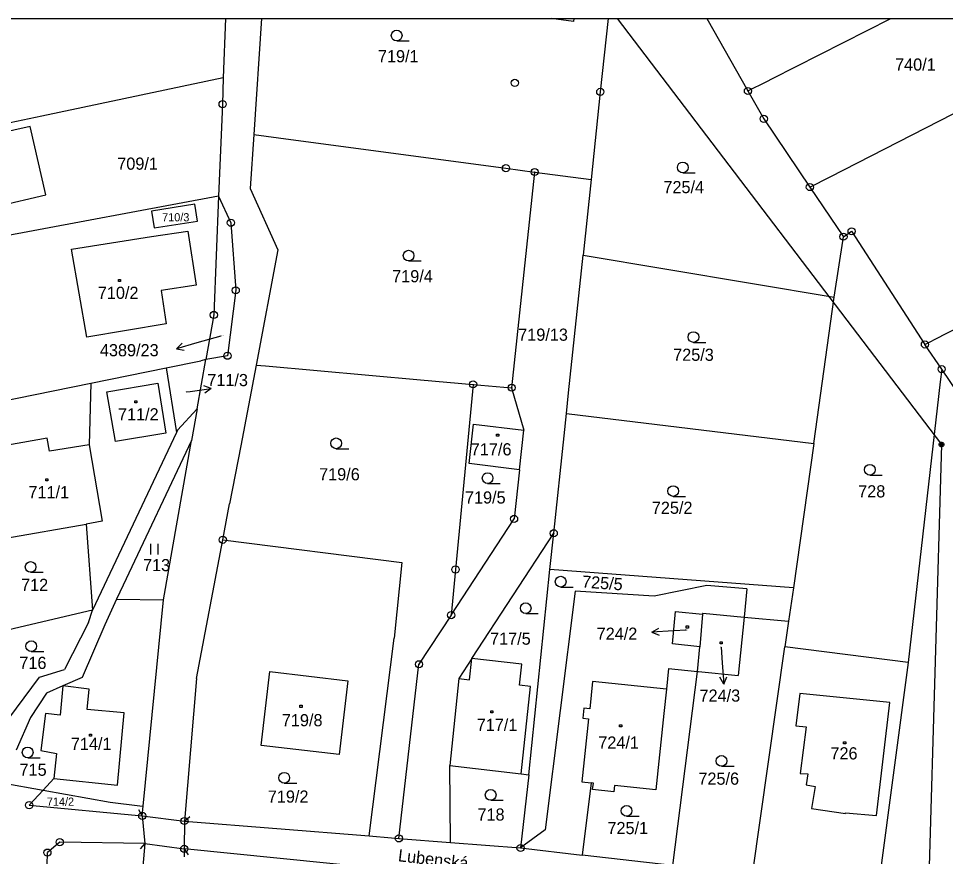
# Model space of a CAD drawing. Extents: x -468021 to -466942, y -1130484 to -1128584.
# Drawn here: x -467187.2 to -467057.5, y -1128701.2 to -1128583.9 of the extents above; entities that cross this region are included whole.
import ezdxf

# ---------------------------------------------------------------- set-up
doc = ezdxf.new("R2010")
doc.units = 0
doc.layers.add('Default', color=7, linetype='Continuous')
doc.layers.add('DKM', color=7, linetype='Continuous')

msp = doc.modelspace()

# ---------------------------------------------------------------- linework, layer by layer
at = {"layer": 'Default'}
msp.add_lwpolyline([(-468020.6, -1128583.91), (-466941.68, -1128583.91), (-466941.68, -1130484.41), (-468020.6, -1130484.41)], close=True, dxfattribs=at)
at = {"layer": 'DKM'}
for p, q in [((-467158.22, -1128583.91), (-467158.54, -1128592.19)), ((-467153.21, -1128583.91), (-467154.29, -1128600.14)), ((-467109.55, -1128584.33), (-467112.68, -1128583.91)), ((-467109.49, -1128583.91), (-467109.55, -1128584.33)), ((-467104.73, -1128583.91), (-467105.81, -1128594.18)), ((-467103.43, -1128583.91), (-467058.09, -1128643.52)), ((-467090.92, -1128583.91), (-467085.16, -1128594.05)), ((-467081.7, -1128592.3), (-467065.19, -1128583.91)), ((-467073.66, -1128606.06), (-467030.36, -1128583.91)), ((-467134.29, -1128587.05), (-467132.54, -1128587.05)), ((-467158.54, -1128592.19), (-467183.9, -1128597.56)), ((-467158.54, -1128592.19), (-467158.64, -1128595.9)), ((-467082.51, -1128592.71), (-467081.7, -1128592.3)), ((-467085.16, -1128594.05), (-467082.51, -1128592.71)), ((-467105.81, -1128594.18), (-467107.1, -1128606.44)), ((-467085.16, -1128594.05), (-467082.94, -1128597.95)), ((-467158.64, -1128595.9), (-467159.2, -1128608.79)), ((-467183.9, -1128597.56), (-467209.39, -1128602.97)), ((-467082.94, -1128597.95), (-467076.49, -1128607.5)), ((-467185.56, -1128599), (-467195.97, -1128601.35)), ((-467183.35, -1128608.6), (-467185.56, -1128599)), ((-467154.29, -1128600.14), (-467154.8, -1128607.7)), ((-467154.29, -1128600.14), (-467150.82, -1128600.6)), ((-467150.82, -1128600.6), (-467119.01, -1128604.85)), ((-467010.51, -1128604.05), (-467059.4, -1128629.02)), ((-467119.01, -1128604.85), (-467114.99, -1128605.39)), ((-467114.99, -1128605.39), (-467118.21, -1128635.57)), ((-467114.99, -1128605.39), (-467107.1, -1128606.44)), ((-467107.1, -1128606.44), (-467108.21, -1128617.02)), ((-467094.27, -1128605.5), (-467092.52, -1128605.5)), ((-467076.49, -1128607.5), (-467073.66, -1128606.06)), ((-467154.8, -1128607.7), (-467150.9, -1128616.3)), ((-467076.49, -1128607.5), (-467071.8, -1128614.44)), ((-467159.2, -1128608.79), (-467205.52, -1128617.4)), ((-467191.95, -1128610.58), (-467183.35, -1128608.6)), ((-467159.2, -1128608.79), (-467159.86, -1128625.39)), ((-467159.2, -1128608.79), (-467157.48, -1128612.49)), ((-467162.54, -1128609.9), (-467168.57, -1128610.86)), ((-467162.16, -1128612.26), (-467162.54, -1128609.9)), ((-467168.57, -1128610.86), (-467168.2, -1128613.22)), ((-467168.2, -1128613.22), (-467162.16, -1128612.26)), ((-467157.48, -1128612.49), (-467156.8, -1128621.94)), ((-467179.79, -1128616.17), (-467168.58, -1128614.43)), ((-467168.58, -1128614.43), (-467163.5, -1128613.67)), ((-467163.5, -1128613.67), (-467162.34, -1128621.21)), ((-467073.08, -1128622.9), (-467071.8, -1128614.44)), ((-467071.8, -1128614.44), (-467070.66, -1128613.69)), ((-467070.66, -1128613.69), (-467060.4, -1128629.52)), ((-467177.65, -1128628.52), (-467179.79, -1128616.17)), ((-467150.9, -1128616.3), (-467153.96, -1128632.41)), ((-467110.24, -1128636.27), (-467108.21, -1128617.02)), ((-467108.21, -1128617.02), (-467073.08, -1128622.9)), ((-467132.62, -1128617.84), (-467130.87, -1128617.84)), ((-467173.2, -1128620.41), (-467172.9, -1128620.41)), ((-467173.2, -1128620.71), (-467173.2, -1128620.41)), ((-467172.9, -1128620.71), (-467173.2, -1128620.71)), ((-467172.9, -1128620.41), (-467172.9, -1128620.71)), ((-467162.34, -1128621.21), (-467167.25, -1128621.96)), ((-467167.25, -1128621.96), (-467166.53, -1128626.65)), ((-467156.8, -1128621.94), (-467157.95, -1128631.1)), ((-467075.95, -1128643.37), (-467073.08, -1128622.9)), ((-467159.86, -1128625.39), (-467160.97, -1128631.64)), ((-467166.53, -1128626.65), (-467177.65, -1128628.52)), ((-467158.89, -1128628.35), (-467162.22, -1128629.29)), ((-467162.22, -1128629.29), (-467165.1, -1128630.11)), ((-467165.1, -1128630.11), (-467164.28, -1128629.35)), ((-467092.78, -1128629.23), (-467091.03, -1128629.23)), ((-467060.4, -1128629.52), (-467059.4, -1128629.02)), ((-467058.06, -1128632.98), (-467060.4, -1128629.52)), ((-467165.1, -1128630.11), (-467164.01, -1128630.32)), ((-467157.95, -1128631.1), (-467160.97, -1128631.64)), ((-467166.51, -1128632.77), (-467161.68, -1128631.79)), ((-467162.19, -1128638.52), (-467160.97, -1128631.64)), ((-467160.97, -1128631.64), (-467161.68, -1128631.79)), ((-467153.96, -1128632.41), (-467156.1, -1128643.7)), ((-467153.96, -1128632.41), (-467152.62, -1128632.53)), ((-467152.62, -1128632.53), (-467130.97, -1128634.46)), ((-467177.07, -1128634.93), (-467166.51, -1128632.77)), ((-467166.51, -1128632.77), (-467165.09, -1128641.83)), ((-467058.06, -1128632.98), (-467058.26, -1128634.74)), ((-467051.3, -1128642.96), (-467058.06, -1128632.98)), ((-467199.55, -1128639.52), (-467177.07, -1128634.93)), ((-467177.07, -1128634.93), (-467177.32, -1128643.57)), ((-467174.83, -1128636.13), (-467167.71, -1128634.94)), ((-467167.71, -1128634.94), (-467166.6, -1128641.95)), ((-467130.97, -1128634.46), (-467123.6, -1128635.1)), ((-467123.6, -1128635.1), (-467126.06, -1128661.01)), ((-467123.6, -1128635.1), (-467118.21, -1128635.57)), ((-467058.26, -1128634.74), (-467062.73, -1128674.01)), ((-467173.63, -1128643.08), (-467174.83, -1128636.13)), ((-467163.73, -1128636.17), (-467163.19, -1128636.1)), ((-467163.19, -1128636.1), (-467160.22, -1128635.69)), ((-467160.22, -1128635.69), (-467161.28, -1128635.33)), ((-467160.22, -1128635.69), (-467161.14, -1128636.32)), ((-467118.21, -1128635.57), (-467116.49, -1128641.49)), ((-467110.55, -1128639.18), (-467110.24, -1128636.27)), ((-467170.92, -1128637.4), (-467170.62, -1128637.4)), ((-467170.92, -1128637.7), (-467170.92, -1128637.4)), ((-467170.62, -1128637.7), (-467170.92, -1128637.7)), ((-467170.62, -1128637.4), (-467170.62, -1128637.7)), ((-467164.94, -1128641.51), (-467162.19, -1128638.52)), ((-467162.19, -1128638.52), (-467162.98, -1128642.96)), ((-467110.88, -1128642.31), (-467110.55, -1128639.18)), ((-467110.55, -1128639.18), (-467075.95, -1128643.37)), ((-467164.94, -1128641.51), (-467165.09, -1128641.83)), ((-467124.15, -1128646.16), (-467123.54, -1128640.65)), ((-467123.54, -1128640.65), (-467116.49, -1128641.49)), ((-467117.11, -1128647.07), (-467116.49, -1128641.49)), ((-467183.19, -1128642.63), (-467188.69, -1128643.59)), ((-467182.87, -1128644.47), (-467183.19, -1128642.63)), ((-467165.09, -1128641.83), (-467176.84, -1128666.7)), ((-467166.6, -1128641.95), (-467173.63, -1128643.08)), ((-467162.98, -1128642.96), (-467172.56, -1128663.22)), ((-467166.9, -1128665.24), (-467162.98, -1128642.96)), ((-467120.32, -1128642.07), (-467120.02, -1128642.07)), ((-467120.32, -1128642.37), (-467120.32, -1128642.07)), ((-467120.02, -1128642.37), (-467120.32, -1128642.37)), ((-467120.02, -1128642.07), (-467120.02, -1128642.37)), ((-467112.32, -1128655.94), (-467110.88, -1128642.31)), ((-467177.32, -1128643.57), (-467182.87, -1128644.47)), ((-467177.32, -1128643.57), (-467175.48, -1128654.26)), ((-467156.1, -1128643.7), (-467157.65, -1128651.81)), ((-467142.75, -1128644.1), (-467141, -1128644.1)), ((-467075.95, -1128643.37), (-467078.8, -1128663.55)), ((-467058.09, -1128643.52), (-467060.41, -1128723.66)), ((-467058.42, -1128643.45), (-467058.36, -1128643.32)), ((-467058.42, -1128643.59), (-467058.42, -1128643.45)), ((-467058.36, -1128643.72), (-467058.42, -1128643.59)), ((-467058.36, -1128643.32), (-467058.29, -1128643.25)), ((-467058.29, -1128643.79), (-467058.36, -1128643.72)), ((-467058.29, -1128643.25), (-467058.16, -1128643.19)), ((-467058.29, -1128643.39), (-467058.29, -1128643.65)), ((-467058.29, -1128643.65), (-467058.16, -1128643.72)), ((-467058.16, -1128643.85), (-467058.29, -1128643.79)), ((-467058.16, -1128643.19), (-467058.02, -1128643.19)), ((-467058.16, -1128643.72), (-467058.16, -1128643.32)), ((-467058.16, -1128643.32), (-467058.02, -1128643.32)), ((-467058.02, -1128643.85), (-467058.16, -1128643.85)), ((-467058.02, -1128643.19), (-467057.89, -1128643.25)), ((-467058.02, -1128643.32), (-467058.02, -1128643.72)), ((-467058.02, -1128643.72), (-467057.89, -1128643.65)), ((-467057.89, -1128643.79), (-467058.02, -1128643.85)), ((-467057.89, -1128643.25), (-467057.82, -1128643.32)), ((-467057.89, -1128643.65), (-467057.89, -1128643.39)), ((-467057.82, -1128643.72), (-467057.89, -1128643.79)), ((-467057.82, -1128643.32), (-467057.76, -1128643.45)), ((-467057.76, -1128643.59), (-467057.82, -1128643.72)), ((-467057.76, -1128643.45), (-467057.76, -1128643.59)), ((-467117.11, -1128647.07), (-467124.15, -1128646.16)), ((-467117.11, -1128647.07), (-467117.87, -1128653.93)), ((-467068.11, -1128647.8), (-467066.36, -1128647.8)), ((-467183.36, -1128648.31), (-467183.06, -1128648.31)), ((-467183.36, -1128648.61), (-467183.36, -1128648.31)), ((-467183.06, -1128648.61), (-467183.36, -1128648.61)), ((-467183.06, -1128648.31), (-467183.06, -1128648.61)), ((-467121.57, -1128648.97), (-467119.82, -1128648.97)), ((-467158.61, -1128656.85), (-467157.65, -1128651.81)), ((-467095.62, -1128650.78), (-467093.87, -1128650.78)), ((-467175.48, -1128654.26), (-467177.72, -1128654.65)), ((-467126.67, -1128667.39), (-467117.87, -1128653.93)), ((-467188.94, -1128656.62), (-467177.72, -1128654.65)), ((-467177.72, -1128654.65), (-467176.84, -1128666.7)), ((-467123.76, -1128673.45), (-467112.32, -1128655.94)), ((-467112.85, -1128661), (-467112.32, -1128655.94)), ((-467162.29, -1128676.26), (-467158.61, -1128656.85)), ((-467158.61, -1128656.85), (-467133.56, -1128660.05)), ((-467168.69, -1128658.9), (-467168.69, -1128657.4)), ((-467167.69, -1128657.4), (-467167.69, -1128658.9)), ((-467133.56, -1128660.05), (-467134.63, -1128670.62)), ((-467126.06, -1128661.01), (-467126.67, -1128667.39)), ((-467115.81, -1128689.74), (-467112.85, -1128661)), ((-467078.8, -1128663.55), (-467112.85, -1128661)), ((-467185.49, -1128661.4), (-467183.74, -1128661.4)), ((-467172.56, -1128663.22), (-467173.47, -1128665.18)), ((-467111.35, -1128663.46), (-467109.6, -1128663.46)), ((-467090.91, -1128663.26), (-467098.26, -1128664.74)), ((-467085.3, -1128663.72), (-467090.91, -1128663.26)), ((-467085.3, -1128663.72), (-467085.69, -1128667.66)), ((-467078.8, -1128663.55), (-467079.47, -1128668.25)), ((-467109.31, -1128664.05), (-467113.54, -1128697.43)), ((-467098.26, -1128664.74), (-467109.31, -1128664.05)), ((-467173.47, -1128665.18), (-467175.12, -1128668.73)), ((-467173.47, -1128665.18), (-467166.9, -1128665.24)), ((-467169.74, -1128694.12), (-467166.9, -1128665.24)), ((-467176.84, -1128666.7), (-467191.29, -1128670.11)), ((-467177.38, -1128668.4), (-467176.84, -1128666.7)), ((-467126.67, -1128667.39), (-467131.17, -1128674.27)), ((-467116.24, -1128667.17), (-467114.49, -1128667.17)), ((-467095.69, -1128671.4), (-467095.27, -1128666.88)), ((-467095.27, -1128666.88), (-467091.49, -1128667.24)), ((-467091.49, -1128667.24), (-467091.89, -1128671.84)), ((-467091.48, -1128667.11), (-467091.49, -1128667.24)), ((-467091.48, -1128667.11), (-467085.69, -1128667.66)), ((-467177.38, -1128668.4), (-467180.73, -1128675.02)), ((-467175.12, -1128668.73), (-467178.3, -1128676.11)), ((-467093.79, -1128668.9), (-467093.49, -1128668.9)), ((-467093.79, -1128669.2), (-467093.79, -1128668.9)), ((-467093.49, -1128668.9), (-467093.49, -1128669.2)), ((-467085.69, -1128667.66), (-467086.51, -1128675.83)), ((-467085.69, -1128667.66), (-467079.47, -1128668.25)), ((-467079.47, -1128668.25), (-467079.99, -1128671.84)), ((-467098.59, -1128669.76), (-467097.61, -1128669.21)), ((-467095.59, -1128669.6), (-467098.59, -1128669.76)), ((-467098.59, -1128669.76), (-467097.56, -1128670.21)), ((-467093.75, -1128669.5), (-467095.59, -1128669.6)), ((-467093.49, -1128669.2), (-467093.79, -1128669.2)), ((-467138.16, -1128698.27), (-467134.63, -1128670.62)), ((-467091.89, -1128671.84), (-467095.69, -1128671.4)), ((-467089.05, -1128671.13), (-467088.75, -1128671.13)), ((-467089.05, -1128671.43), (-467089.05, -1128671.13)), ((-467088.75, -1128671.43), (-467089.05, -1128671.43)), ((-467088.75, -1128671.13), (-467088.75, -1128671.43)), ((-467185.4, -1128672.48), (-467183.65, -1128672.48)), ((-467092.2, -1128675.27), (-467091.89, -1128671.84)), ((-467088.92, -1128671.89), (-467088.75, -1128674.06)), ((-467084.53, -1128703.69), (-467079.99, -1128671.84)), ((-467062.73, -1128674.01), (-467079.99, -1128671.84)), ((-467123.76, -1128673.45), (-467125.59, -1128676.25)), ((-467124.08, -1128676.43), (-467123.76, -1128673.45)), ((-467116.79, -1128674.25), (-467123.76, -1128673.45)), ((-467088.75, -1128674.06), (-467088.53, -1128677.05)), ((-467062.73, -1128674.01), (-467066.96, -1128705.68)), ((-467184.23, -1128676.05), (-467180.73, -1128675.02)), ((-467153.25, -1128685.62), (-467152.02, -1128675.3)), ((-467152.02, -1128675.3), (-467141.13, -1128676.58)), ((-467133.98, -1128698.63), (-467131.17, -1128674.27)), ((-467117.12, -1128677.2), (-467116.79, -1128674.25)), ((-467096.26, -1128674.87), (-467096.57, -1128677.75)), ((-467096.26, -1128674.87), (-467092.2, -1128675.27)), ((-467095.66, -1128702.41), (-467092.2, -1128675.27)), ((-467092.2, -1128675.27), (-467092.07, -1128675.28)), ((-467092.07, -1128675.28), (-467086.51, -1128675.83)), ((-467188.54, -1128681.84), (-467184.23, -1128676.05)), ((-467178.3, -1128676.11), (-467180.98, -1128677.3)), ((-467162.29, -1128676.26), (-467163.98, -1128696.2)), ((-467141.13, -1128676.58), (-467142.35, -1128686.89)), ((-467125.59, -1128676.25), (-467126.84, -1128688.44)), ((-467125.59, -1128676.25), (-467124.08, -1128676.43)), ((-467106.88, -1128676.66), (-467107.29, -1128680.5)), ((-467096.57, -1128677.75), (-467106.88, -1128676.66)), ((-467088.53, -1128677.05), (-467089.1, -1128676.09)), ((-467088.53, -1128677.05), (-467088.1, -1128676.02)), ((-467180.98, -1128677.3), (-467183.25, -1128678.32)), ((-467180.98, -1128677.3), (-467181.37, -1128681.4)), ((-467177.32, -1128677.73), (-467180.98, -1128677.3)), ((-467177.58, -1128680.6), (-467177.32, -1128677.73)), ((-467115.57, -1128677.4), (-467117.12, -1128677.2)), ((-467116.89, -1128689.61), (-467115.57, -1128677.4)), ((-467096.57, -1128677.75), (-467096.93, -1128681.15)), ((-467183.25, -1128678.32), (-467185.51, -1128681.73)), ((-467077.91, -1128678.36), (-467078.46, -1128682.9)), ((-467065.32, -1128679.6), (-467077.91, -1128678.36)), ((-467147.83, -1128680), (-467147.53, -1128680)), ((-467147.83, -1128680.3), (-467147.83, -1128680)), ((-467147.53, -1128680.3), (-467147.83, -1128680.3)), ((-467147.53, -1128680), (-467147.53, -1128680.3)), ((-467108.12, -1128680.41), (-467108.27, -1128681.81)), ((-467107.29, -1128680.5), (-467108.12, -1128680.41)), ((-467067.17, -1128695.45), (-467065.32, -1128679.6)), ((-467185.51, -1128681.73), (-467187.49, -1128686.3)), ((-467183.41, -1128681.14), (-467184.08, -1128686.34)), ((-467181.37, -1128681.4), (-467183.41, -1128681.14)), ((-467172.4, -1128681.08), (-467177.58, -1128680.6)), ((-467173.34, -1128691.17), (-467172.4, -1128681.08)), ((-467121.13, -1128680.77), (-467120.83, -1128680.77)), ((-467121.13, -1128681.07), (-467121.13, -1128680.77)), ((-467120.83, -1128681.07), (-467121.13, -1128681.07)), ((-467120.83, -1128680.77), (-467120.83, -1128681.07)), ((-467108.27, -1128681.81), (-467107.44, -1128681.9)), ((-467096.93, -1128681.15), (-467098.06, -1128691.82)), ((-467107.44, -1128681.9), (-467108.37, -1128690.73)), ((-467103.1, -1128682.73), (-467102.8, -1128682.73)), ((-467103.1, -1128683.03), (-467103.1, -1128682.73)), ((-467102.8, -1128683.03), (-467103.1, -1128683.03)), ((-467102.8, -1128682.73), (-467102.8, -1128683.03)), ((-467078.46, -1128682.9), (-467076.99, -1128683.02)), ((-467076.99, -1128683.02), (-467077.86, -1128689.54)), ((-467177.26, -1128684.04), (-467176.96, -1128684.04)), ((-467177.26, -1128684.34), (-467177.26, -1128684.04)), ((-467176.96, -1128684.34), (-467177.26, -1128684.34)), ((-467176.96, -1128684.04), (-467176.96, -1128684.34)), ((-467142.35, -1128686.89), (-467153.25, -1128685.62)), ((-467071.78, -1128685.1), (-467071.48, -1128685.1)), ((-467071.78, -1128685.4), (-467071.78, -1128685.1)), ((-467071.48, -1128685.4), (-467071.78, -1128685.4)), ((-467071.48, -1128685.1), (-467071.48, -1128685.4)), ((-467184.08, -1128686.34), (-467181.89, -1128686.73)), ((-467181.89, -1128686.73), (-467182.23, -1128690.23)), ((-467185.9, -1128687.35), (-467184.15, -1128687.35)), ((-467126.84, -1128688.44), (-467116.89, -1128689.61)), ((-467126.74, -1128699.22), (-467126.84, -1128688.44)), ((-467116.89, -1128689.61), (-467115.81, -1128689.74)), ((-467088.85, -1128688.54), (-467087.1, -1128688.54)), ((-467077.86, -1128689.54), (-467076.77, -1128689.62)), ((-467076.77, -1128689.62), (-467077.03, -1128691.13)), ((-467189.45, -1128690.87), (-467183.75, -1128691.88)), ((-467182.23, -1128690.23), (-467183.75, -1128691.88)), ((-467182.23, -1128690.23), (-467173.34, -1128691.17)), ((-467150.02, -1128690.9), (-467148.27, -1128690.9)), ((-467115.81, -1128689.74), (-467116.96, -1128699.97)), ((-467108.37, -1128690.73), (-467107.1, -1128690.87)), ((-467107.1, -1128690.87), (-467108.34, -1128700.96)), ((-467106.78, -1128690.9), (-467107.1, -1128690.87)), ((-467106.88, -1128691.79), (-467106.78, -1128690.9)), ((-467183.75, -1128691.88), (-467185.69, -1128693.98)), ((-467183.75, -1128691.88), (-467174.37, -1128693.54)), ((-467103.91, -1128692.11), (-467106.88, -1128691.79)), ((-467103.82, -1128691.21), (-467103.91, -1128692.11)), ((-467098.06, -1128691.82), (-467103.82, -1128691.21)), ((-467077.03, -1128691.13), (-467075.74, -1128691.36)), ((-467075.74, -1128691.36), (-467076.27, -1128694.44)), ((-467174.37, -1128693.54), (-467170.21, -1128694.06)), ((-467121.14, -1128693.3), (-467119.39, -1128693.3)), ((-467185.69, -1128693.98), (-467169.87, -1128695.49)), ((-467169.87, -1128695.49), (-467170.34, -1128694.62)), ((-467170.21, -1128694.06), (-467169.74, -1128694.12)), ((-467169.87, -1128695.49), (-467169.74, -1128694.12)), ((-467076.27, -1128694.44), (-467071.51, -1128695.17)), ((-467169.87, -1128695.49), (-467163.98, -1128696.2)), ((-467169.87, -1128695.49), (-467169.53, -1128699.33)), ((-467163.98, -1128696.2), (-467163.22, -1128695.56)), ((-467102.13, -1128695.52), (-467100.38, -1128695.52)), ((-467071.51, -1128695.17), (-467071.5, -1128695.04)), ((-467071.5, -1128695.04), (-467067.17, -1128695.45)), ((-467163.98, -1128696.2), (-467164, -1128700.1)), ((-467163.98, -1128696.2), (-467138.16, -1128698.27)), ((-467113.54, -1128697.43), (-467116.96, -1128699.97)), ((-467138.16, -1128698.27), (-467135.02, -1128698.55)), ((-467135.02, -1128698.55), (-467133.98, -1128698.63)), ((-467133.98, -1128698.63), (-467126.74, -1128699.22)), ((-467181.41, -1128699.16), (-467183.14, -1128700.62)), ((-467169.53, -1128699.33), (-467181.41, -1128699.16)), ((-467169.53, -1128699.33), (-467170.97, -1128717.44)), ((-467169.53, -1128699.33), (-467170.18, -1128700.08)), ((-467169.53, -1128699.33), (-467164, -1128700.1)), ((-467126.74, -1128699.22), (-467116.96, -1128699.97)), ((-467116.96, -1128699.97), (-467108.34, -1128700.96)), ((-467183.31, -1128709.94), (-467183.14, -1128700.62)), ((-467164, -1128700.1), (-467164.01, -1128701.2)), ((-467164, -1128700.1), (-467163.47, -1128700.93)), ((-467069.67, -1128709.53), (-467164, -1128700.1)), ((-467095.66, -1128702.41), (-467108.34, -1128700.96))]:
    msp.add_line(p, q, dxfattribs=at)
for centre, radius in [((-467134.29, -1128586.3), 0.75), ((-467117.76, -1128592.92), 0.5), ((-467117.76, -1128592.92), 0.01), ((-467105.81, -1128594.18), 0.5), ((-467085.16, -1128594.05), 0.5), ((-467105.81, -1128594.18), 0.01), ((-467085.16, -1128594.05), 0.01), ((-467158.64, -1128595.9), 0.5), ((-467158.64, -1128595.9), 0.01), ((-467082.94, -1128597.95), 0.5), ((-467082.94, -1128597.95), 0.01), ((-467094.27, -1128604.75), 0.75), ((-467119.01, -1128604.85), 0.5), ((-467119.01, -1128604.85), 0.01), ((-467114.99, -1128605.39), 0.5), ((-467114.99, -1128605.39), 0.01), ((-467076.49, -1128607.5), 0.5), ((-467076.49, -1128607.5), 0.01), ((-467157.48, -1128612.49), 0.5), ((-467157.48, -1128612.49), 0.01), ((-467071.8, -1128614.44), 0.5), ((-467071.8, -1128614.44), 0.01), ((-467070.66, -1128613.69), 0.5), ((-467070.66, -1128613.69), 0.01), ((-467132.62, -1128617.09), 0.75), ((-467156.8, -1128621.94), 0.5), ((-467156.8, -1128621.94), 0.01), ((-467159.86, -1128625.39), 0.5), ((-467159.86, -1128625.39), 0.01), ((-467092.78, -1128628.48), 0.75), ((-467060.4, -1128629.52), 0.5), ((-467060.4, -1128629.52), 0.01), ((-467157.95, -1128631.1), 0.5), ((-467157.95, -1128631.1), 0.01), ((-467058.06, -1128632.98), 0.5), ((-467058.06, -1128632.98), 0.01), ((-467123.6, -1128635.1), 0.5), ((-467123.6, -1128635.1), 0.01), ((-467118.21, -1128635.57), 0.5), ((-467118.21, -1128635.57), 0.01), ((-467142.75, -1128643.35), 0.75), ((-467068.11, -1128647.05), 0.75), ((-467121.57, -1128648.22), 0.75), ((-467095.62, -1128650.03), 0.75), ((-467117.87, -1128653.93), 0.5), ((-467117.87, -1128653.93), 0.01), ((-467112.32, -1128655.94), 0.5), ((-467112.32, -1128655.94), 0.01), ((-467158.61, -1128656.85), 0.5), ((-467158.61, -1128656.85), 0.01), ((-467185.49, -1128660.65), 0.75), ((-467126.06, -1128661.01), 0.5), ((-467126.06, -1128661.01), 0.01), ((-467111.35, -1128662.71), 0.75), ((-467116.24, -1128666.42), 0.75), ((-467126.67, -1128667.39), 0.5), ((-467126.67, -1128667.39), 0.01), ((-467185.4, -1128671.73), 0.75), ((-467131.17, -1128674.27), 0.5), ((-467131.17, -1128674.27), 0.01), ((-467185.9, -1128686.6), 0.75), ((-467088.85, -1128687.79), 0.75), ((-467150.02, -1128690.15), 0.75), ((-467121.14, -1128692.55), 0.75), ((-467185.69, -1128693.98), 0.5), ((-467185.69, -1128693.98), 0.01), ((-467102.13, -1128694.77), 0.75), ((-467169.87, -1128695.49), 0.5), ((-467169.87, -1128695.49), 0.01), ((-467163.98, -1128696.2), 0.5), ((-467163.98, -1128696.2), 0.01), ((-467181.41, -1128699.16), 0.5), ((-467133.98, -1128698.63), 0.5), ((-467133.98, -1128698.63), 0.01), ((-467181.41, -1128699.16), 0.01), ((-467164, -1128700.1), 0.5), ((-467116.96, -1128699.97), 0.5), ((-467116.96, -1128699.97), 0.01), ((-467183.14, -1128700.62), 0.5), ((-467183.14, -1128700.62), 0.01), ((-467164, -1128700.1), 0.01)]:
    msp.add_circle(centre, radius, dxfattribs=at)

# ---------------------------------------------------------------- texts
for s, height, p in [('719/1', 1.7, (-467136.91, -1128590.04)), ('740/1', 1.7, (-467064.58, -1128591.2)), ('709/1', 1.7, (-467173.37, -1128605.07)), ('725/4', 1.7, (-467096.98, -1128608.35)), ('710/3', 1.14, (-467167.1, -1128612.29)), ('719/4', 1.7, (-467134.92, -1128620.82)), ('710/2', 1.7, (-467176.09, -1128623.14)), ('719/13', 1.7, (-467117.29, -1128629)), ('4389/23', 0.1, (-467158.89, -1128628.35)), ('4389/23', 1.7, (-467175.8, -1128631.17)), ('725/3', 1.7, (-467095.62, -1128631.81)), ('711/3', 1.7, (-467160.78, -1128635.35)), ('711/3', 0.1, (-467163.91, -1128636.17)), ('711/2', 1.7, (-467173.27, -1128640.14)), ('717/6', 1.7, (-467123.92, -1128645.04)), ('719/6', 1.7, (-467145.14, -1128648.53)), ('711/1', 1.7, (-467185.8, -1128651.04)), ('728', 1.7, (-467069.74, -1128650.92)), ('719/5', 1.7, (-467124.74, -1128651.78)), ('725/2', 1.7, (-467098.6, -1128653.22)), ('713', 1.7, (-467169.77, -1128661.24)), ('712', 1.7, (-467186.83, -1128664.01)), ('717/5', 1.7, (-467121.23, -1128671.53)), ('724/2', 1.7, (-467106.32, -1128670.84)), ('724/2', 0.1, (-467093.96, -1128669.5)), ('724/3', 0.1, (-467089.13, -1128671.89)), ('716', 1.7, (-467187.07, -1128674.92)), ('724/3', 1.7, (-467091.93, -1128679.5)), ('719/8', 1.7, (-467150.35, -1128682.94)), ('717/1', 1.7, (-467123.1, -1128683.6)), ('714/1', 1.7, (-467179.86, -1128686.25)), ('724/1', 1.7, (-467106.09, -1128686.07)), ('726', 1.7, (-467073.62, -1128687.58)), ('715', 1.7, (-467187.04, -1128689.87)), ('725/6', 1.7, (-467092.09, -1128691.12)), ('719/2', 1.7, (-467152.31, -1128693.63)), ('714/2', 1.14, (-467183.22, -1128694.06)), ('718', 1.7, (-467122.99, -1128696.14)), ('725/1', 1.7, (-467104.81, -1128698.03))]:
    msp.add_text(s, height=height, dxfattribs=at).set_placement(p)
for s, rotation, p in [('725/5', 355.9189, (-467108.41, -1128663.53)), ('Lubenská', 353.3157, (-467134.16, -1128701.82))]:
    msp.add_text(s, height=1.7, rotation=rotation, dxfattribs=at).set_placement(p)

doc.saveas('drawing.dxf')
